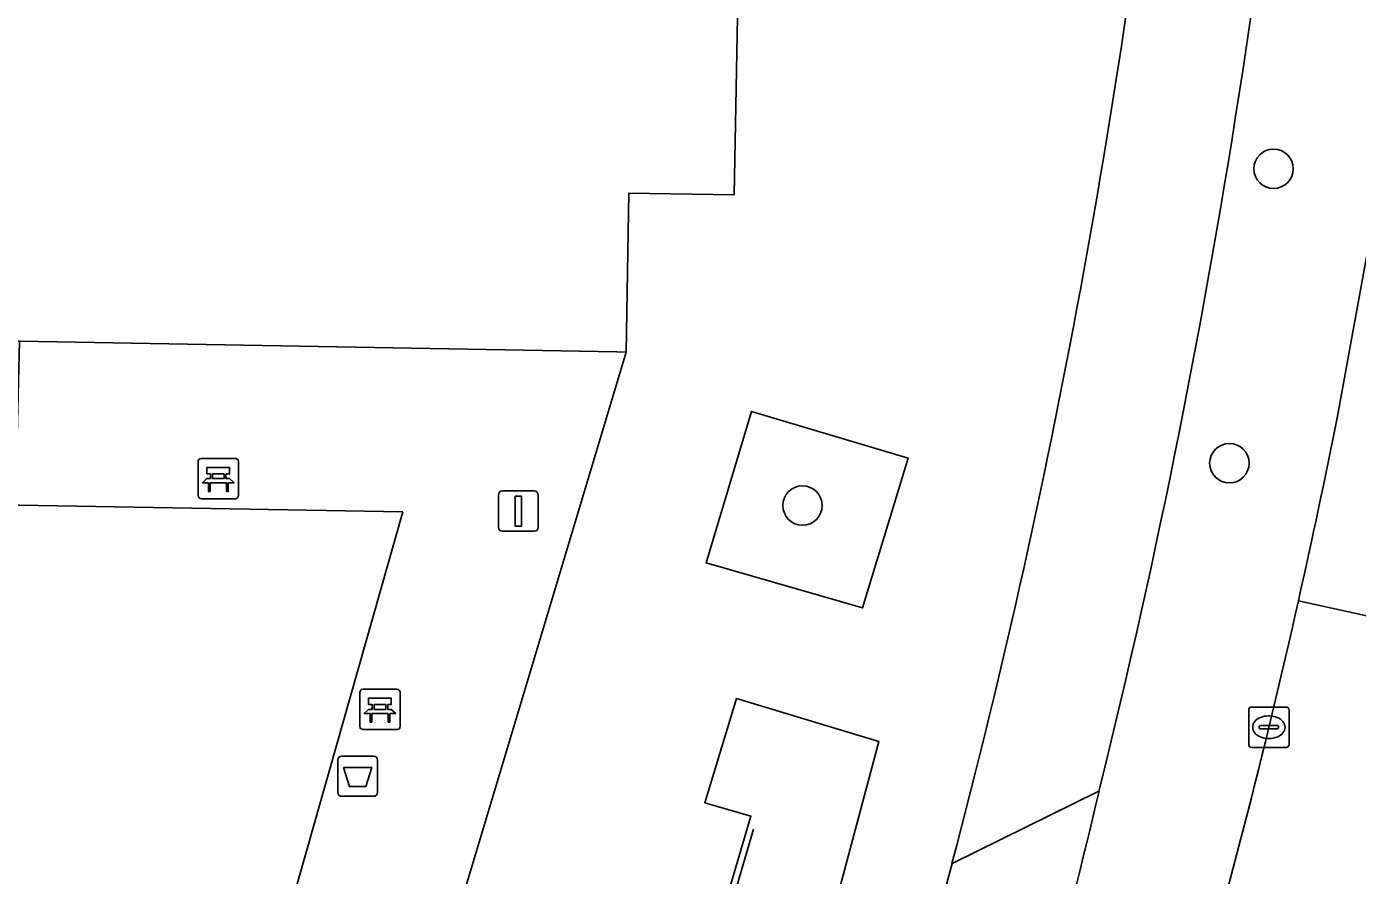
# Model space of a CAD drawing. Extents: x 159817 to 160765, y 380688 to 381638.
# Drawn here: x 160526.44 to 160559.47, y 381350.57 to 381371.65 of the extents above; entities that cross this region are included whole.
import ezdxf

# ---------------------------------------------------------------- set-up
doc = ezdxf.new("R2010")
doc.units = 0
for name, color, linetype in [('IMGEO_Afvalbak', 7, 'Continuous'), ('IMGEO_Bank', 7, 'Continuous'), ('IMGEO_Berm_groen', 7, 'Continuous'), ('IMGEO_Boom', 7, 'Continuous'), ('IMGEO_Fietspad_gesloten', 7, 'Continuous'), ('IMGEO_Groenvoorziening', 7, 'Continuous'), ('IMGEO_Haag', 7, 'Continuous'), ('IMGEO_Hek', 7, 'Continuous'), ('IMGEO_Kolk', 7, 'Continuous'), ('IMGEO_Lichtmast', 7, 'Continuous'), ('IMGEO_Pand', 7, 'Continuous'), ('IMGEO_Rijbaan_regionaal_gesloten', 7, 'Continuous'), ('IMGEO_Voetpad_open', 7, 'Continuous')]:
    doc.layers.add(name, color=color, linetype=linetype)

msp = doc.modelspace()

# ---------------------------------------------------------------- linework, layer by layer
at = {"layer": 'IMGEO_Afvalbak'}
for p, q in [((160534.264, 381353.536), (160535.054, 381353.536)), ((160535.054, 381353.536), (160534.264, 381353.536)), ((160534.164, 381352.636), (160534.164, 381353.436)), ((160534.164, 381353.436), (160534.164, 381352.636)), ((160535.154, 381353.436), (160535.154, 381352.636)), ((160535.154, 381352.636), (160535.154, 381353.436)), ((160535.054, 381352.536), (160534.264, 381352.536)), ((160534.264, 381352.536), (160535.054, 381352.536))]:
    msp.add_line(p, q, dxfattribs=at)
msp.add_lwpolyline([(160534.307, 381353.25), (160535.011, 381353.25), (160534.862, 381352.78), (160534.456, 381352.78), (160534.307, 381353.25)], dxfattribs=at)
for centre, start, end in [((160534.264, 381353.436), 90, 180), ((160534.264, 381353.436), 90, 180), ((160535.054, 381353.436), 0, 90), ((160535.054, 381353.436), 360, 90), ((160534.264, 381352.636), 180, 270), ((160534.264, 381352.636), 180, 270), ((160535.054, 381352.636), 270, 0), ((160535.054, 381352.636), 270, 0)]:
    msp.add_arc(centre, 0.1, start, end, dxfattribs=at)
at = {"layer": 'IMGEO_Bank'}
for p, q in [((160530.7, 381360), (160530.7, 381360.841)), ((160530.7, 381360.841), (160530.7, 381360)), ((160530.775, 381360.925), (160531.616, 381360.925)), ((160531.616, 381360.925), (160530.775, 381360.925)), ((160531.7, 381360.85), (160531.7, 381360.009)), ((160531.7, 381360.009), (160531.7, 381360.85)), ((160531.009, 381360.431), (160531.009, 381360.537)), ((160531.053, 381360.537), (160531.053, 381360.431)), ((160531.341, 381360.543), (160531.059, 381360.543)), ((160531.059, 381360.425), (160531.341, 381360.425)), ((160531.347, 381360.431), (160531.347, 381360.537)), ((160531.391, 381360.537), (160531.391, 381360.431)), ((160531.397, 381360.323), (160531.004, 381360.323)), ((160531.625, 381359.925), (160530.784, 381359.925)), ((160530.784, 381359.925), (160531.625, 381359.925)), ((160534.714, 381354.271), (160534.714, 381355.112)), ((160534.714, 381355.112), (160534.714, 381354.271)), ((160534.789, 381355.196), (160535.63, 381355.196)), ((160535.63, 381355.196), (160534.789, 381355.196)), ((160535.714, 381355.121), (160535.714, 381354.28)), ((160535.714, 381354.28), (160535.714, 381355.121)), ((160535.023, 381354.702), (160535.023, 381354.808)), ((160535.067, 381354.808), (160535.067, 381354.702)), ((160535.355, 381354.814), (160535.073, 381354.814)), ((160535.361, 381354.702), (160535.361, 381354.808)), ((160535.405, 381354.808), (160535.405, 381354.702)), ((160535.411, 381354.594), (160535.018, 381354.594)), ((160535.073, 381354.696), (160535.355, 381354.696)), ((160535.639, 381354.196), (160534.798, 381354.196)), ((160534.798, 381354.196), (160535.639, 381354.196))]:
    msp.add_line(p, q, dxfattribs=at)
for points in [[(160531.003, 381360.543), (160530.917, 381360.543), (160530.917, 381360.704), (160531.48, 381360.704), (160531.48, 381360.543), (160531.397, 381360.543)], [(160530.947, 381360.323), (160530.805, 381360.323), (160530.917, 381360.425), (160531.003, 381360.425)], [(160531.397, 381360.425), (160531.48, 381360.425), (160531.592, 381360.323), (160531.453, 381360.323)], [(160530.997, 381360.316), (160530.997, 381360.109), (160530.954, 381360.109), (160530.954, 381360.316)], [(160531.447, 381360.316), (160531.447, 381360.109), (160531.403, 381360.109), (160531.403, 381360.316)], [(160535.017, 381354.814), (160534.931, 381354.814), (160534.931, 381354.975), (160535.494, 381354.975), (160535.494, 381354.814), (160535.411, 381354.814)], [(160534.961, 381354.594), (160534.819, 381354.594), (160534.931, 381354.696), (160535.017, 381354.696)], [(160535.011, 381354.587), (160535.011, 381354.38), (160534.968, 381354.38), (160534.968, 381354.587)], [(160535.411, 381354.696), (160535.494, 381354.696), (160535.606, 381354.594), (160535.467, 381354.594)], [(160535.461, 381354.587), (160535.461, 381354.38), (160535.417, 381354.38), (160535.417, 381354.587)]]:
    msp.add_lwpolyline(points, dxfattribs=at)
for centre, radius, start, end in [((160530.778, 381360.847), 0.0779, 92.4484, 184.2845), ((160530.778, 381360.847), 0.0779, 92.4484, 184.2845), ((160531.622, 381360.847), 0.0779, 2.4484, 94.2845), ((160531.622, 381360.847), 0.0779, 2.4484, 94.2845), ((160531.002, 381360.536), 0.00671, 2.8957, 87.1043), ((160531.002, 381360.432), 0.00671, 272.8957, 357.1043), ((160531.059, 381360.536), 0.00671, 92.8957, 177.1043), ((160531.059, 381360.432), 0.00671, 182.8957, 267.1043), ((160531.341, 381360.536), 0.00671, 2.8957, 87.1043), ((160531.341, 381360.432), 0.00671, 272.8957, 357.1043), ((160531.398, 381360.536), 0.00671, 92.8957, 177.1043), ((160531.398, 381360.432), 0.00671, 182.8957, 267.1043), ((160530.947, 381360.316), 0.00671, 2.8957, 87.1043), ((160531.004, 381360.316), 0.00671, 92.8957, 177.1043), ((160531.396, 381360.316), 0.00671, 2.8957, 87.1043), ((160531.453, 381360.316), 0.00671, 92.8957, 177.1043), ((160530.778, 381360.003), 0.0779, 182.4484, 274.2845), ((160530.778, 381360.003), 0.0779, 182.4484, 274.2845), ((160531.622, 381360.003), 0.0779, 272.4484, 4.2845), ((160531.622, 381360.003), 0.0779, 272.4484, 4.2845), ((160534.792, 381355.118), 0.0779, 92.4484, 184.2845), ((160534.792, 381355.118), 0.0779, 92.4484, 184.2845), ((160535.636, 381355.118), 0.0779, 2.4484, 94.2845), ((160535.636, 381355.118), 0.0779, 2.4484, 94.2845), ((160535.016, 381354.807), 0.00671, 2.8957, 87.1043), ((160535.073, 381354.807), 0.00671, 92.8957, 177.1043), ((160535.355, 381354.807), 0.00671, 2.8957, 87.1043), ((160535.412, 381354.807), 0.00671, 92.8957, 177.1043), ((160534.961, 381354.587), 0.00671, 2.8957, 87.1043), ((160535.018, 381354.587), 0.00671, 92.8957, 177.1043), ((160535.016, 381354.703), 0.00671, 272.8957, 357.1043), ((160535.073, 381354.703), 0.00671, 182.8957, 267.1043), ((160535.355, 381354.703), 0.00671, 272.8957, 357.1043), ((160535.412, 381354.703), 0.00671, 182.8957, 267.1043), ((160535.41, 381354.587), 0.00671, 2.8957, 87.1043), ((160535.467, 381354.587), 0.00671, 92.8957, 177.1043), ((160534.792, 381354.274), 0.0779, 182.4484, 274.2845), ((160534.792, 381354.274), 0.0779, 182.4484, 274.2845), ((160535.636, 381354.274), 0.0779, 272.4484, 4.2845), ((160535.636, 381354.274), 0.0779, 272.4484, 4.2845)]:
    msp.add_arc(centre, radius, start, end, dxfattribs=at)
at = {"layer": 'IMGEO_Berm_groen'}
msp.add_lwpolyline([(160558.975, 381361.974), (160560.118, 381368.238)], dxfattribs=at)
for centre, radius, start, end in [((160359.981, 381400.46), 198.904, 346.09563, 356.60901), ((160369.878, 381399.539), 192.792, 347.37273, 348.76425), ((160373.948, 381398.705), 188.638, 343.85544, 347.3496), ((160419.36, 381383.837), 137.284, 342.39994, 346.87513)]:
    msp.add_arc(centre, radius, start, end, dxfattribs=at)
at = {"layer": 'IMGEO_Boom'}
for centre in [(160557.391, 381368.119), (160556.293, 381360.807), (160545.699, 381359.757)]:
    msp.add_circle(centre, 0.489, dxfattribs=at)
at = {"layer": 'IMGEO_Fietspad_gesloten'}
for points in [[(160553.057, 381352.663), (160549.41, 381350.864), (160547.841, 381345.046), (160534.113, 381298.458), (160527.9, 381276.994), (160522.877, 381259.975), (160519.933, 381250), (160519.715, 381249.262), (160501.455, 381187.47), (160500, 381182.537), (160489.508, 381146.96), (160492.421, 381146.083), (160500, 381171.788), (160504.355, 381186.559), (160523.143, 381250)], [(160549.41, 381350.864), (160553.057, 381352.663)]]:
    msp.add_lwpolyline(points, dxfattribs=at)
for centre, radius, start, end in [((160359.981, 381400.46), 198.904, 346.09563, 356.60901), ((160361.398, 381400.375), 194.421, 345.24678, 354.13775), ((160419.36, 381383.837), 137.284, 342.39994, 346.87513)]:
    msp.add_arc(centre, radius, start, end, dxfattribs=at)
at = {"layer": 'IMGEO_Groenvoorziening'}
for points in [[(160548.318, 381360.93), (160544.43, 381362.088), (160543.31, 381358.334), (160547.191, 381357.216)], [(160535.782, 381359.597), (160514.822, 381359.968), (160504.282, 381322.812), (160525.228, 381322.429)], [(160545.463, 381345.897), (160547.594, 381353.899), (160544.06, 381354.963), (160543.277, 381352.377), (160544.418, 381352.043), (160536.679, 381325.726), (160539.295, 381324.941)]]:
    msp.add_lwpolyline(points, close=True, dxfattribs=at)
at = {"layer": 'IMGEO_Haag'}
msp.add_lwpolyline([(160545.463, 381345.897), (160547.594, 381353.899), (160544.06, 381354.963), (160543.277, 381352.377), (160544.418, 381352.043), (160536.679, 381325.726), (160539.295, 381324.941)], close=True, dxfattribs=at)
at = {"layer": 'IMGEO_Hek'}
msp.add_lwpolyline([(160536.956, 381325.965), (160544.479, 381351.722)], dxfattribs=at)
at = {"layer": 'IMGEO_Kolk'}
for p, q in [((160556.772, 381353.826), (160556.772, 381354.678)), ((160556.847, 381354.752), (160557.699, 381354.752)), ((160557.26, 381354.532), (160557.285, 381354.532)), ((160557.773, 381354.678), (160557.773, 381353.826)), ((160557.031, 381354.246), (160557.031, 381354.258)), ((160557.469, 381354.209), (160557.071, 381354.209)), ((160557.074, 381354.295), (160557.472, 381354.295)), ((160557.515, 381354.258), (160557.515, 381354.246)), ((160557.283, 381353.972), (160557.258, 381353.972)), ((160557.699, 381353.752), (160556.847, 381353.752))]:
    msp.add_line(p, q, dxfattribs=at)
for points in [[(160556.772, 381353.826), (160556.772, 381354.678)], [(160556.847, 381354.752), (160557.699, 381354.752)], [(160557.773, 381354.678), (160557.773, 381353.826)], [(160557.699, 381353.752), (160556.847, 381353.752)]]:
    msp.add_lwpolyline(points, dxfattribs=at)
for centre, radius, start, end in [((160556.849, 381354.676), 0.0765, 91.552, 178.448), ((160556.849, 381354.676), 0.0765, 91.552, 178.448), ((160557.697, 381354.676), 0.0765, 1.552, 88.448), ((160557.697, 381354.676), 0.0765, 1.552, 88.448), ((160557.071, 381354.255), 0.0403, 85.8775, 175.7526), ((160557.068, 381354.245), 0.0366, 178.938, 274.7102), ((160557.472, 381354.252), 0.043, 264.8664, 352.4533), ((160557.476, 381354.257), 0.0386, 1.7309, 96.639), ((160556.849, 381353.828), 0.0765, 181.552, 268.448), ((160556.849, 381353.828), 0.0765, 181.552, 268.448), ((160557.697, 381353.828), 0.0765, 271.552, 358.448), ((160557.697, 381353.828), 0.0765, 271.552, 358.448)]:
    msp.add_arc(centre, radius, start, end, dxfattribs=at)
for centre, major_axis, ratio, start_param, end_param in [((160557.259, 381354.252), (-0.387, 0.002), 0.722429, 4.712389, 7.853982), ((160557.284, 381354.252), (-0.39, 0.002), 0.717154, 1.570796, 4.712389)]:
    msp.add_ellipse(centre, major_axis=major_axis, ratio=ratio, start_param=start_param, end_param=end_param, dxfattribs=at)
at = {"layer": 'IMGEO_Lichtmast'}
for p, q in [((160538.252, 381360.118), (160539.042, 381360.118)), ((160539.042, 381360.118), (160538.252, 381360.118)), ((160538.152, 381359.218), (160538.152, 381360.018)), ((160538.152, 381360.018), (160538.152, 381359.218)), ((160539.142, 381360.018), (160539.142, 381359.218)), ((160539.142, 381359.218), (160539.142, 381360.018)), ((160539.042, 381359.118), (160538.252, 381359.118)), ((160538.252, 381359.118), (160539.042, 381359.118))]:
    msp.add_line(p, q, dxfattribs=at)
msp.add_lwpolyline([(160538.572, 381359.993), (160538.722, 381359.993), (160538.722, 381359.243), (160538.572, 381359.243), (160538.572, 381359.993)], dxfattribs=at)
for centre, start, end in [((160538.252, 381360.018), 90, 180), ((160538.252, 381360.018), 90, 180), ((160539.042, 381360.018), 0, 90), ((160539.042, 381360.018), 360, 90), ((160538.252, 381359.218), 180, 270), ((160538.252, 381359.218), 180, 270), ((160539.042, 381359.218), 270, 0), ((160539.042, 381359.218), 270, 0)]:
    msp.add_arc(centre, 0.1, start, end, dxfattribs=at)
at = {"layer": 'IMGEO_Pand'}
msp.add_lwpolyline([(160491.818, 381364.473), (160500, 381364.323), (160506.46, 381364.205), (160526.263, 381363.842), (160541.095, 381363.57), (160541.321, 381363.566), (160541.393, 381367.517), (160544.003, 381367.469), (160544.1, 381372.777), (160541.401, 381372.826), (160500, 381373.584), (160491.981, 381373.731)], dxfattribs=at)
at = {"layer": 'IMGEO_Rijbaan_regionaal_gesloten'}
for points in [[(160560.118, 381368.238), (160558.975, 381361.974)], [(160558.007, 381357.393), (160561.393, 381356.646), (160562.643, 381361.27)], [(160561.393, 381356.646), (160558.007, 381357.393)]]:
    msp.add_lwpolyline(points, dxfattribs=at)
for centre, radius, start, end in [((160369.878, 381399.539), 192.792, 347.37273, 348.76425), ((160373.948, 381398.705), 188.638, 343.85544, 347.3496)]:
    msp.add_arc(centre, radius, start, end, dxfattribs=at)
at = {"layer": 'IMGEO_Voetpad_open'}
for points in [[(160544.1, 381372.777), (160544.003, 381367.469), (160541.393, 381367.517), (160541.321, 381363.566), (160537.304, 381350.158), (160538.783, 381349.681), (160538.674, 381349.219), (160539.599, 381348.971), (160539.453, 381348.466), (160541.901, 381347.77), (160536.372, 381328.953), (160533.913, 381329.661), (160533.775, 381329.198), (160532.839, 381329.48), (160532.707, 381329.014), (160531.402, 381329.37), (160528.354, 381318.474), (160528.243, 381313.076)], [(160476.197, 381319.552), (160500, 381319.06), (160528.354, 381318.474), (160531.402, 381329.37), (160531.009, 381329.466), (160536.889, 381350.281), (160537.304, 381350.158), (160541.321, 381363.566), (160541.095, 381363.57), (160526.263, 381363.842), (160526.201, 381361.168), (160506.402, 381361.527), (160506.46, 381364.205), (160500, 381364.323), (160491.818, 381364.473)], [(160534.113, 381298.458), (160547.841, 381345.046), (160549.41, 381350.864)]]:
    msp.add_lwpolyline(points, dxfattribs=at)
for points in [[(160544.43, 381362.088), (160548.318, 381360.93), (160547.191, 381357.216), (160543.31, 381358.334)], [(160535.782, 381359.597), (160525.228, 381322.429), (160504.282, 381322.812), (160499.969, 381322.891), (160499.351, 381322.892), (160499.233, 381323.046), (160494.22, 381323.15), (160483.135, 381323.347), (160485.592, 381331.849), (160492.641, 381356.305), (160493.777, 381360.224), (160500, 381360.114), (160504.893, 381360.027), (160509.868, 381359.905), (160510.077, 381360.053), (160510.693, 381360.04), (160514.822, 381359.968)], [(160547.594, 381353.899), (160545.463, 381345.897), (160539.295, 381324.941), (160536.679, 381325.726), (160544.418, 381352.043), (160543.277, 381352.377), (160544.06, 381354.963)]]:
    msp.add_lwpolyline(points, close=True, dxfattribs=at)
msp.add_arc((160361.398, 381400.375), 194.421, 345.24678, 354.13775, dxfattribs=at)

doc.saveas('drawing.dxf')
